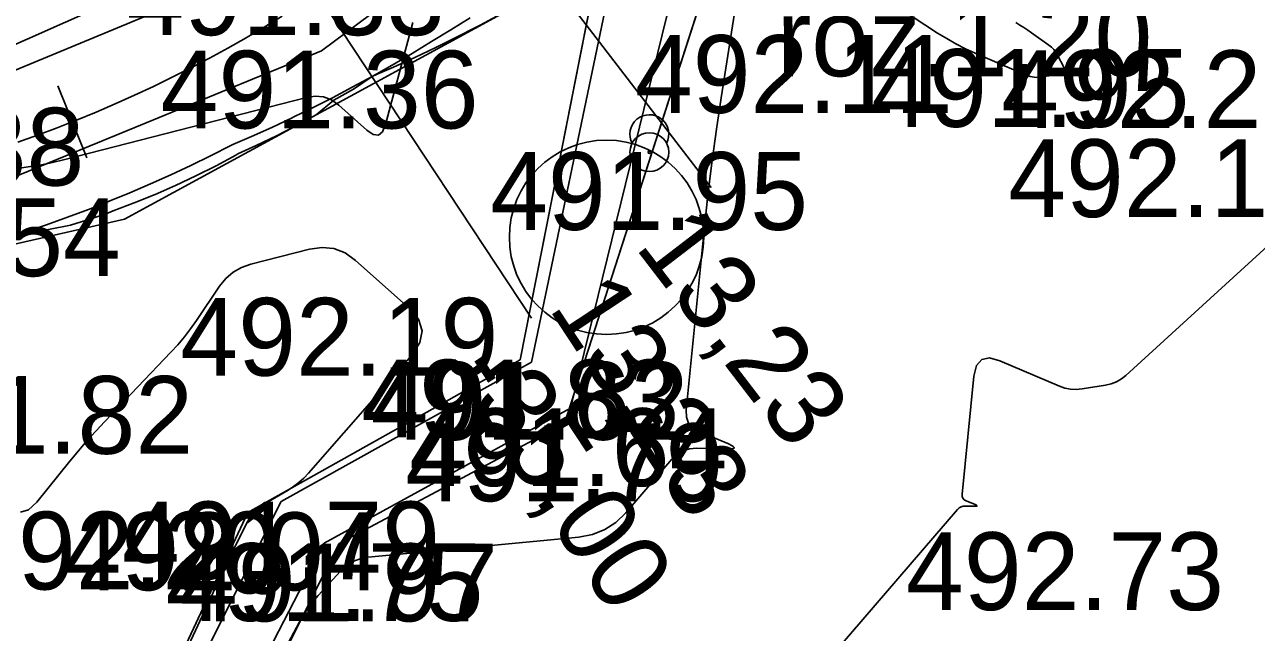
# Model space of a CAD drawing. Extents: x -636600 to -628587, y -1090963 to -1085869.
# Drawn here: x -629783.89 to -629752.2, y -1088914.33 to -1088898.7 of the extents above; entities that cross this region are included whole.
import ezdxf

# ---------------------------------------------------------------- set-up
doc = ezdxf.new("R2010")
doc.units = 0
for name, color, linetype in [('01_PARCELY_NÁVRH_PC', 7, 'Continuous'), ('03_PC_OBJEKTY_NÁVRH', 7, 'Continuous'), ('22', 7, 'Continuous'), ('30', 7, 'Continuous'), ('40', 7, 'Continuous'), ('60', 7, 'Continuous'), ('Ex_Major Contours', 7, 'Continuous'), ('Ex_Minor Contours', 7, 'Continuous'), ('HEKTOMETRY20', 7, 'Continuous'), ('koty_vše', 7, 'Continuous'), ('PARCELY_NÁVRH_TOKY_NÁDRŽE', 7, 'Continuous'), ('POLOMERY', 7, 'Continuous'), ('popis', 7, 'Continuous'), ('situace_osa', 7, 'Continuous'), ('situace_těleso', 7, 'Continuous'), ('situace_vozovka', 7, 'Continuous')]:
    doc.layers.add(name, color=color, linetype=linetype)

msp = doc.modelspace()

# ---------------------------------------------------------------- linework, layer by layer
at = {"layer": '01_PARCELY_NÁVRH_PC'}
msp.add_lwpolyline([(-629847.268, -1088895.504), (-629844.639, -1088895.468), (-629826.827, -1088898.934), (-629801.684, -1088905.848), (-629792.23, -1088906.181), (-629781.322, -1088903.703), (-629769.113, -1088897.049), (-629768.903, -1088895.987), (-629772.558, -1088889.305), (-629789.319, -1088898.931), (-629799.077, -1088899.509), (-629818.852, -1088895.156), (-629836.484, -1088890.253), (-629847.268, -1088889.512)], dxfattribs=at)
at = {"layer": '03_PC_OBJEKTY_NÁVRH'}
msp.add_circle((-629768.923, -1088904.167), 2.5, dxfattribs=at)
at = {"layer": '22'}
for p, q in [((-629765.453, -1088894.847), (-629770.003, -1088908.957)), ((-629771.143, -1088907.317), (-629768.903, -1088895.987)), ((-629771.143, -1088907.317), (-629778.153, -1088911.247)), ((-629775.803, -1088912.047), (-629770.003, -1088908.957)), ((-629778.153, -1088911.247), (-629781.513, -1088918.427)), ((-629780.223, -1088920.857), (-629775.803, -1088912.047))]:
    msp.add_line(p, q, dxfattribs=at)
at = {"layer": '30'}
for radius in [0.5, 0.0327]:
    msp.add_circle((-629767.82, -1088901.977), radius, dxfattribs=at)
msp.add_arc((-629767.82, -1088901.514), 0.5, 331.7891, 208.7844, dxfattribs=at)
at = {"layer": '40'}
for p, q in [((-629776.253, -1088899.367), (-629756.393, -1088884.597)), ((-629777.183, -1088896.967), (-629786.453, -1088900.837)), ((-629785.513, -1088903.167), (-629776.253, -1088899.367))]:
    msp.add_line(p, q, dxfattribs=at)
at = {"layer": '60'}
for p, q in [((-629769.853, -1088908.567), (-629766.693, -1088895.727)), ((-629768.503, -1088896.117), (-629770.853, -1088907.377)), ((-629777.293, -1088910.967), (-629770.853, -1088907.377)), ((-629769.853, -1088908.567), (-629776.183, -1088912.037)), ((-629781.133, -1088918.627), (-629777.293, -1088910.967)), ((-629776.183, -1088912.037), (-629780.653, -1088920.627))]:
    msp.add_line(p, q, dxfattribs=at)
at = {"layer": 'Ex_Major Contours'}
msp.add_lwpolyline([(-629765.665, -1088917.876), (-629759.889, -1088911.168), (-629759.847, -1088911.129), (-629759.8, -1088911.101), (-629759.748, -1088911.085), (-629759.691, -1088911.081), (-629759.451, -1088911.087), (-629759.405, -1088911.085), (-629759.389, -1088911.077), (-629759.401, -1088911.063), (-629759.442, -1088911.043), (-629759.672, -1088910.946), (-629759.722, -1088910.918), (-629759.755, -1088910.88), (-629759.772, -1088910.832), (-629759.774, -1088910.776), (-629759.47, -1088907.738), (-629759.404, -1088907.469), (-629759.27, -1088907.313), (-629759.069, -1088907.271), (-629758.801, -1088907.343), (-629757.27, -1088907.998), (-629757.128, -1088908.048), (-629756.984, -1088908.076), (-629756.837, -1088908.084), (-629756.688, -1088908.07), (-629756.086, -1088907.973), (-629755.94, -1088907.939), (-629755.804, -1088907.886), (-629755.677, -1088907.812), (-629755.56, -1088907.72), (-629749.747, -1088902.414)], dxfattribs=at)
at = {"layer": 'Ex_Minor Contours'}
for points in [[(-629758.393, -1088898.646), (-629758.29, -1088898.708), (-629758.188, -1088898.772), (-629758.087, -1088898.838), (-629757.989, -1088898.907), (-629757.542, -1088899.226), (-629757.475, -1088899.28), (-629757.415, -1088899.34), (-629757.364, -1088899.407), (-629757.319, -1088899.48), (-629757.157, -1088899.788), (-629757.133, -1088899.857), (-629757.139, -1088899.91), (-629757.178, -1088899.947), (-629757.248, -1088899.969), (-629757.714, -1088900.043), (-629757.819, -1088900.053), (-629757.922, -1088900.048), (-629758.024, -1088900.028), (-629758.124, -1088899.993), (-629759.44, -1088899.43), (-629759.69, -1088899.316), (-629759.933, -1088899.192), (-629760.171, -1088899.057), (-629760.404, -1088898.912), (-629763.893, -1088896.615)], [(-629784.82, -1088899.509), (-629778.898, -1088896.876)], [(-629765.456, -1088897.305), (-629765.974, -1088900.582), (-629766.096, -1088901.388), (-629766.206, -1088902.195), (-629766.304, -1088903.005), (-629766.391, -1088903.815), (-629766.872, -1088908.614), (-629766.866, -1088908.797), (-629766.81, -1088908.949), (-629766.703, -1088909.071), (-629766.545, -1088909.162), (-629765.803, -1088909.474), (-629765.672, -1088909.538), (-629765.633, -1088909.583), (-629765.687, -1088909.608), (-629765.833, -1088909.613), (-629766.603, -1088909.594), (-629766.787, -1088909.608), (-629766.955, -1088909.659), (-629767.106, -1088909.749), (-629767.24, -1088909.876), (-629768.426, -1088911.254), (-629768.682, -1088911.502), (-629768.969, -1088911.689), (-629769.287, -1088911.815), (-629769.637, -1088911.88), (-629775.057, -1088912.398), (-629775.261, -1088912.436), (-629775.447, -1088912.507), (-629775.617, -1088912.613), (-629775.769, -1088912.754), (-629776.344, -1088913.384), (-629776.482, -1088913.545), (-629776.61, -1088913.714), (-629776.727, -1088913.891), (-629776.832, -1088914.075), (-629778.451, -1088917.109)], [(-629773.91, -1088898.642), (-629774.607, -1088901.267), (-629774.684, -1088901.452), (-629774.79, -1088901.537), (-629774.926, -1088901.524), (-629775.092, -1088901.413), (-629775.814, -1088900.768), (-629776.001, -1088900.635), (-629776.202, -1088900.557), (-629776.416, -1088900.534), (-629776.644, -1088900.567), (-629782.896, -1088902.178), (-629783.177, -1088902.245), (-629783.459, -1088902.303), (-629783.743, -1088902.35), (-629784.028, -1088902.388)], [(-629781.282, -1088918.119), (-629778.751, -1088912.682), (-629778.681, -1088912.532), (-629778.609, -1088912.383), (-629778.536, -1088912.235), (-629778.462, -1088912.087), (-629778.164, -1088911.497), (-629778.081, -1088911.357), (-629777.981, -1088911.234), (-629777.864, -1088911.126), (-629777.73, -1088911.034), (-629777.117, -1088910.674), (-629776.972, -1088910.581), (-629776.835, -1088910.477), (-629776.708, -1088910.362), (-629776.589, -1088910.237), (-629773.927, -1088907.192), (-629773.723, -1088906.878), (-629773.667, -1088906.573), (-629773.76, -1088906.278), (-629774.002, -1088905.991), (-629775.38, -1088904.761), (-629775.648, -1088904.57), (-629775.935, -1088904.458), (-629776.242, -1088904.426), (-629776.568, -1088904.473), (-629778.07, -1088904.86), (-629778.312, -1088904.945), (-629778.528, -1088905.068), (-629778.716, -1088905.23), (-629778.878, -1088905.429), (-629779.471, -1088906.305), (-629779.623, -1088906.52), (-629779.784, -1088906.728), (-629779.954, -1088906.93), (-629780.132, -1088907.125), (-629781.833, -1088908.908), (-629782.064, -1088909.156), (-629782.291, -1088909.408), (-629782.512, -1088909.665), (-629782.728, -1088909.927), (-629783.582, -1088910.982), (-629783.793, -1088911.179), (-629784.001, -1088911.241)]]:
    msp.add_lwpolyline(points, dxfattribs=at)
at = {"layer": 'HEKTOMETRY20'}
msp.add_lwpolyline([(-629783.037, -1088900.268), (-629782.296, -1088902.125)], dxfattribs=at)
at = {"layer": 'PARCELY_NÁVRH_TOKY_NÁDRŽE'}
for points in [[(-629763.901, -1088821.004), (-629751.823, -1088825.267), (-629757.703, -1088826.487), (-629766.913, -1088841.897), (-629759.123, -1088843.227), (-629759.483, -1088850.057), (-629770.503, -1088850.597), (-629766.403, -1088875.317), (-629773.443, -1088878.857), (-629774.143, -1088886.407), (-629768.903, -1088895.987), (-629771.143, -1088907.317), (-629778.153, -1088911.247), (-629781.513, -1088918.427), (-629786.676, -1088916.89), (-629794.283, -1088918.647), (-629792.413, -1088927.327), (-629795.863, -1088926.687), (-629801.323, -1088930.897), (-629800.433, -1088936.087), (-629816.253, -1088937.977), (-629820.983, -1088944.127), (-629831.213, -1088938.517), (-629847.268, -1088950.302)], [(-629847.268, -1088965.171), (-629839.533, -1088966.497), (-629834.533, -1088964.757), (-629838.363, -1088959.617), (-629843.383, -1088950.757), (-629830.813, -1088942.557), (-629819.573, -1088947.767), (-629814.193, -1088941.637), (-629796.993, -1088937.247), (-629787.038, -1088925.174), (-629780.385, -1088921.18), (-629775.803, -1088912.047), (-629770.003, -1088908.957), (-629765.453, -1088894.847), (-629771.333, -1088885.577), (-629769.723, -1088880.857), (-629763.243, -1088878.767), (-629767.443, -1088852.547)]]:
    msp.add_lwpolyline(points, dxfattribs=at)
at = {"layer": 'POLOMERY'}
for points in [[(-629772.32, -1088894.955), (-629766.233, -1088902.889)], [(-629776.357, -1088897.903), (-629770.852, -1088906.251)]]:
    msp.add_lwpolyline(points, dxfattribs=at)
at = {"layer": 'situace_osa'}
msp.add_lwpolyline([(-629784.07, -1088901.721), (-629783.562, -1088901.539), (-629783.058, -1088901.35), (-629782.667, -1088901.197), (-629782.556, -1088901.152), (-629782.057, -1088900.947), (-629781.562, -1088900.734), (-629781.07, -1088900.514), (-629780.581, -1088900.286), (-629780.096, -1088900.05), (-629779.614, -1088899.807), (-629779.565, -1088899.782), (-629779.137, -1088899.557), (-629778.663, -1088899.299), (-629778.193, -1088899.034), (-629778.17, -1088899.02), (-629777.728, -1088898.762), (-629777.267, -1088898.483)], dxfattribs=at)
at = {"layer": 'situace_těleso'}
msp.add_lwpolyline([(-629784.4, -1088904.261), (-629783.86, -1088904.062), (-629783.283, -1088903.971), (-629782.711, -1088903.858), (-629782.161, -1088903.682), (-629781.735, -1088903.534), (-629781.615, -1088903.491), (-629781.074, -1088903.285), (-629780.539, -1088903.066), (-629780.009, -1088902.833), (-629779.486, -1088902.586), (-629778.969, -1088902.325), (-629778.46, -1088902.052), (-629778.408, -1088902.023), (-629777.934, -1088901.809), (-629777.412, -1088901.557), (-629776.897, -1088901.291), (-629776.871, -1088901.277), (-629776.389, -1088901.013), (-629775.937, -1088900.641), (-629775.434, -1088900.354), (-629774.955, -1088900.03), (-629774.82, -1088899.973), (-629774.4, -1088899.79), (-629773.853, -1088899.541), (-629773.314, -1088899.284), (-629772.784, -1088899.021), (-629772.261, -1088898.753), (-629772.175, -1088898.708), (-629771.746, -1088898.482)], dxfattribs=at)
at = {"layer": 'situace_vozovka'}
msp.add_lwpolyline([(-629784.416, -1088904.207), (-629783.87, -1088904.031), (-629783.327, -1088903.845), (-629782.787, -1088903.652), (-629782.25, -1088903.45), (-629781.833, -1088903.287), (-629781.716, -1088903.239), (-629781.185, -1088903.021), (-629780.658, -1088902.795), (-629780.134, -1088902.56), (-629779.614, -1088902.317), (-629779.097, -1088902.066), (-629778.585, -1088901.808), (-629778.533, -1088901.781), (-629778.059, -1088901.576), (-629777.533, -1088901.339), (-629777.01, -1088901.094), (-629776.984, -1088901.081), (-629776.491, -1088900.84), (-629775.976, -1088900.578), (-629775.463, -1088900.308), (-629774.955, -1088900.03), (-629774.829, -1088899.959), (-629774.436, -1088899.736), (-629773.926, -1088899.437), (-629773.422, -1088899.134), (-629772.925, -1088898.828), (-629772.434, -1088898.521)], dxfattribs=at)

# ---------------------------------------------------------------- texts
at = {"layer": 'koty_vše'}
for s, p in [('491.33', (-629781.269, -1088898.967)), ('492.11', (-629768.193, -1088900.967)), ('491.36', (-629780.394, -1088901.367)), ('491.95', (-629762.107, -1088901.327)), ('492.25', (-629758.766, -1088901.357)), ('491.38', (-629790.539, -1088902.837)), ('492.13', (-629758.589, -1088903.647)), ('491.95', (-629771.917, -1088903.977)), ('491.54', (-629789.599, -1088905.167)), ('492.19', (-629779.887, -1088907.727)), ('491.83', (-629775.229, -1088909.317)), ('491.62', (-629774.994, -1088909.377)), ('491.82', (-629787.739, -1088909.737)), ('491.64', (-629773.994, -1088910.567)), ('491.79', (-629774.097, -1088910.957)), ('491.79', (-629781.387, -1088912.967)), ('492.20', (-629785.553, -1088913.227)), ('492.04', (-629782.893, -1088913.247)), ('492.73', (-629761.216, -1088913.757)), ('491.75', (-629780.269, -1088914.037)), ('491.97', (-629779.897, -1088914.047))]:
    msp.add_text(s, height=2, dxfattribs=at).set_placement(p)
at = {"layer": 'POLOMERY'}
for s, rotation, p in [('13,23', 307.495, (-629768.216, -1088904.411)), ('13,23', 303.4024, (-629770.435, -1088905.976)), ('-35,00', 303.4024, (-629772.939, -1088907.627))]:
    msp.add_text(s, height=2, rotation=rotation, dxfattribs=at).set_placement(p)
at = {"layer": 'popis'}
msp.add_text('roz.1,20', height=2, dxfattribs=at).set_placement((-629764.545, -1088900.023))

doc.saveas('drawing.dxf')
